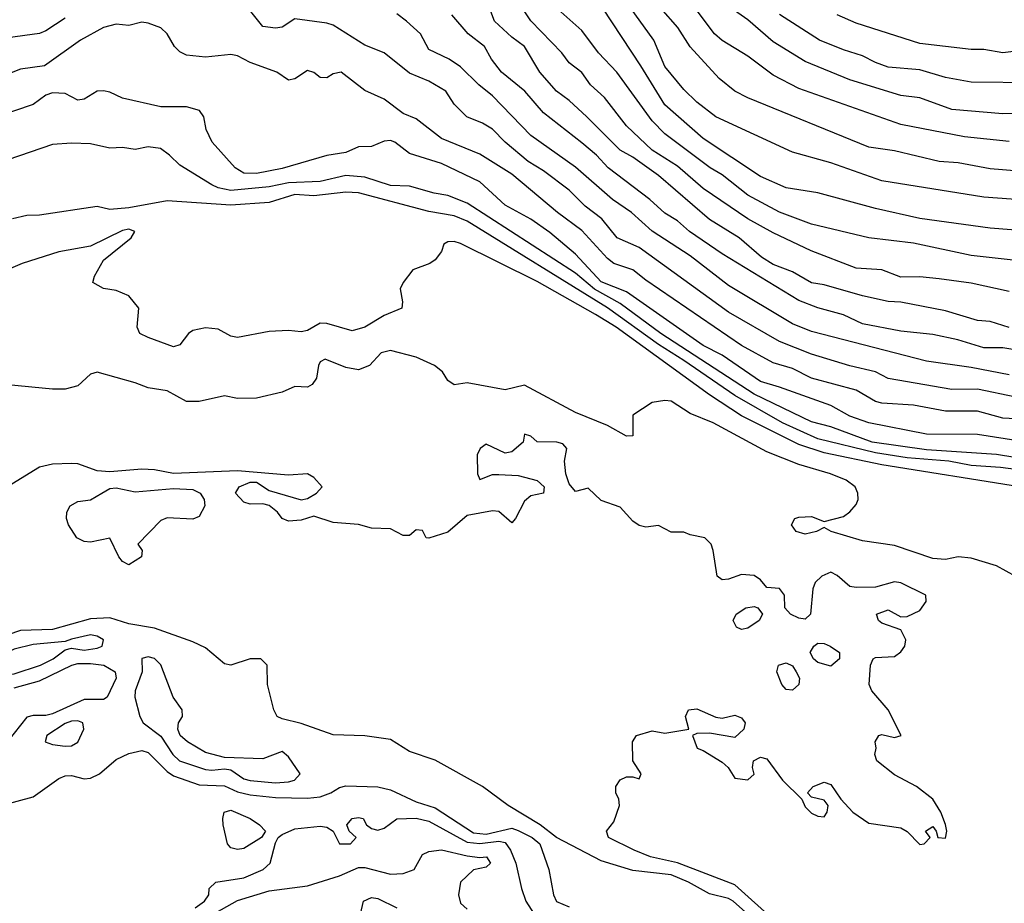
# Model space of a CAD drawing. Header units: metres. Extents: x -51132 to -49532, y -231222 to -229437.
# Tile 273 of 334: x -50415 to -50338, y -229633 to -229564. Entities that reach past the tile are written whole.
import ezdxf

# ---------------------------------------------------------------- set-up
doc = ezdxf.new("R2010")
doc.units = ezdxf.units.M
doc.layers.add('CONTOUR_INDEX', color=1, linetype='Continuous')
doc.layers.add('CONTOUR_INTER', color=3, linetype='Continuous')

msp = doc.modelspace()

# ---------------------------------------------------------------- linework, layer by layer
at = {"layer": 'CONTOUR_INDEX'}
for points, elevation in [([(-50337.58, -229584.954), (-50340.58, -229584.302), (-50343.08, -229583.965), (-50344.58, -229583.812), (-50346.08, -229583.844), (-50347.58, -229583.265), (-50349.58, -229583.137), (-50353.098, -229581.759), (-50356.08, -229580.371), (-50358.08, -229579.255), (-50361.58, -229576.873), (-50363.58, -229575.129), (-50365.58, -229573.891), (-50367.58, -229571.977), (-50369.309, -229569.759), (-50370.397, -229568.759), (-50371.08, -229567.791), (-50372.08, -229567.024), (-50372.661, -229566.259), (-50375.08, -229563.733), (-50376.58, -229561.488)], 25), ([(-50337.58, -229573.196), (-50341.08, -229572.836), (-50346.08, -229571.869), (-50354.08, -229569.041), (-50356.08, -229567.997), (-50358.08, -229566.508), (-50360.08, -229565.285), (-50360.687, -229564.759), (-50362.211, -229562.759)], 30), ([(-50336.08, -229594.985), (-50338.08, -229594.89), (-50340.08, -229594.335), (-50342.58, -229594.345), (-50345.08, -229593.87), (-50347.58, -229593.706), (-50348.08, -229593.58), (-50349.58, -229592.688), (-50353.08, -229591.762), (-50354.58, -229590.995), (-50356.08, -229590.554), (-50358.58, -229589.194), (-50366.08, -229584.057), (-50367.08, -229583.26), (-50368.58, -229582.766), (-50369.08, -229582.38), (-50371.08, -229580.184), (-50372.985, -229578.759), (-50376.58, -229575.753), (-50379.08, -229574.194), (-50382.08, -229572.974), (-50384.08, -229571.432), (-50385.08, -229570.994), (-50386.58, -229569.877), (-50388.08, -229569.196), (-50389.934, -229567.759), (-50390.58, -229567.894), (-50391.08, -229568.221), (-50391.58, -229568.189), (-50392.08, -229567.801), (-50392.58, -229567.639), (-50393.58, -229568.294), (-50394.08, -229568.393), (-50394.996, -229567.759), (-50397.08, -229567.017), (-50398.08, -229566.476), (-50398.58, -229566.391), (-50400.58, -229566.599), (-50402.08, -229566.425), (-50402.58, -229566.166), (-50403.009, -229565.759), (-50403.58, -229564.752), (-50404.08, -229564.304), (-50405.08, -229563.915), (-50405.58, -229563.851), (-50406.58, -229564.104), (-50407.58, -229564.011), (-50408.58, -229564.268), (-50410.369, -229565.259), (-50413.205, -229567.259), (-50415.08, -229567.521), (-50416.08, -229567.919)], 20), ([(-50337.08, -229607.303), (-50338.58, -229606.458), (-50340.58, -229605.85), (-50341.58, -229605.757), (-50342.58, -229605.958), (-50343.58, -229605.886), (-50346.58, -229604.862), (-50349.08, -229604.507), (-50351.549, -229603.759), (-50352.08, -229603.463), (-50352.683, -229603.759), (-50353.58, -229603.98), (-50354.285, -229603.759), (-50354.653, -229603.259), (-50354.377, -229602.759), (-50354.08, -229602.637), (-50353.08, -229602.6), (-50352.08, -229602.981), (-50350.58, -229602.588), (-50350.08, -229602.228), (-50349.58, -229601.652), (-50349.417, -229601.259), (-50349.445, -229600.759), (-50349.666, -229600.259), (-50350.37, -229599.759), (-50351.598, -229599.259), (-50354.08, -229598.509), (-50356.58, -229597.524), (-50360.803, -229595.259), (-50362.58, -229594.51), (-50364.08, -229593.563), (-50364.58, -229593.493), (-50365.58, -229593.667), (-50367.08, -229594.662), (-50367.076, -229596.259), (-50367.58, -229596.295), (-50369.08, -229595.455), (-50371.58, -229594.444), (-50375.58, -229592.296), (-50377.08, -229592.664), (-50380.08, -229592.127), (-50381.08, -229592.287), (-50381.58, -229591.945), (-50382.013, -229591.259), (-50382.628, -229590.759), (-50384.08, -229590.113), (-50386.08, -229589.575), (-50386.805, -229589.759), (-50387.724, -229590.759), (-50388.58, -229591.096), (-50389.58, -229590.905), (-50391.212, -229590.259), (-50391.58, -229590.482), (-50391.729, -229590.759), (-50391.881, -229591.759), (-50392.231, -229592.259), (-50392.58, -229592.452), (-50393.58, -229592.393), (-50394.58, -229592.855), (-50396.58, -229593.33), (-50398.08, -229593.351), (-50399.08, -229593.146), (-50401.08, -229593.584), (-50402.08, -229593.577), (-50403.58, -229592.751), (-50405.08, -229592.52), (-50406.08, -229592.108), (-50409.08, -229591.294), (-50409.58, -229591.435), (-50410.58, -229592.345), (-50411.58, -229592.608), (-50412.58, -229592.614), (-50416.08, -229592.272)], 15), ([(-50400.58, -229634.095), (-50398.08, -229632.703), (-50395.58, -229631.932), (-50392.58, -229631.544), (-50390.086, -229630.759), (-50388.58, -229630.112), (-50388.08, -229630.117), (-50386.08, -229630.631), (-50385.08, -229630.568), (-50384.237, -229630.259), (-50383.58, -229629.086), (-50383.08, -229628.844), (-50382.08, -229628.725), (-50380.08, -229629.192), (-50379.08, -229629.319), (-50378.549, -229629.259), (-50378.234, -229629.759), (-50378.58, -229630.078), (-50379.58, -229630.298), (-50380.597, -229631.259), (-50380.751, -229632.259), (-50380.58, -229632.908), (-50380.08, -229633.374)], 15)]:
    msp.add_lwpolyline(points, dxfattribs=dict(at, elevation=elevation))
at = {"layer": 'CONTOUR_INTER'}
for points, elevation in [([(-50336.58, -229582.569), (-50340.58, -229582.146), (-50345.08, -229581.178), (-50348.58, -229580.745), (-50353.08, -229579.687), (-50355.58, -229578.748), (-50358.08, -229577.414), (-50360.08, -229575.82), (-50361.029, -229575.259), (-50364.58, -229572.612), (-50365.58, -229571.58), (-50368.352, -229567.759), (-50369.767, -229566.259), (-50371.08, -229564.487), (-50374.131, -229561.759)], 26), ([(-50337.08, -229593.24), (-50340.08, -229592.615), (-50342.08, -229592.633), (-50347.08, -229591.789), (-50348.08, -229591.259), (-50350.08, -229590.795), (-50353.08, -229589.874), (-50355.58, -229588.874), (-50359.58, -229586.59), (-50366.58, -229581.517), (-50368.325, -229580.759), (-50369.512, -229579.259), (-50370.831, -229578.259), (-50372.08, -229577.022), (-50374.08, -229575.488), (-50375.277, -229574.759), (-50377.086, -229573.259), (-50378.08, -229572.245), (-50378.857, -229571.759), (-50380.093, -229571.259), (-50381.08, -229570.279), (-50381.748, -229569.259), (-50383.08, -229568.467), (-50384.58, -229567.842), (-50386.58, -229566.242), (-50388.08, -229565.64), (-50390.58, -229564.089), (-50391.08, -229563.917), (-50393.58, -229563.594), (-50394.58, -229564.229), (-50395.08, -229564.322), (-50396.08, -229564.182), (-50397.241, -229562.759)], 21), ([(-50337.58, -229587.771), (-50339.08, -229587.318), (-50340.08, -229587.242), (-50342.58, -229586.474), (-50346.08, -229585.793), (-50347.08, -229585.749), (-50349.08, -229585.305), (-50352.08, -229584.429), (-50353.08, -229584.272), (-50354.58, -229583.415), (-50356.08, -229582.832), (-50356.992, -229582.259), (-50358.741, -229580.759), (-50361.08, -229579.307), (-50365.08, -229575.866), (-50367.08, -229574.417), (-50368.08, -229573.888), (-50370.696, -229571.259), (-50372.08, -229569.976), (-50373.08, -229569.245), (-50374.363, -229567.759), (-50375.565, -229565.759), (-50376.58, -229565.015), (-50377.934, -229563.759), (-50378.514, -229562.259)], 24), ([(-50333.08, -229580.463), (-50339.08, -229579.987), (-50344.58, -229579.244), (-50348.08, -229578.44), (-50352.58, -229577.216), (-50355.08, -229576.83), (-50357.08, -229575.953), (-50361.58, -229572.953), (-50364.58, -229570.337), (-50366.448, -229567.259), (-50369.448, -229562.759)], 27), ([(-50334.58, -229577.925), (-50339.58, -229577.553), (-50347.58, -229576.281), (-50351.58, -229574.861), (-50354.58, -229574.042), (-50360.58, -229571.271), (-50362.08, -229570.105), (-50363.08, -229569.114), (-50364.58, -229567.322), (-50365.434, -229565.259), (-50367.607, -229562.259)], 28), ([(-50334.58, -229575.708), (-50339.08, -229575.354), (-50341.58, -229574.864), (-50343.08, -229574.758), (-50346.58, -229573.928), (-50348.58, -229573.642), (-50358.08, -229569.784), (-50359.08, -229569.261), (-50360.329, -229568.259), (-50362.58, -229565.787), (-50363.558, -229564.259), (-50364.883, -229562.759)], 29), ([(-50334.08, -229570.911), (-50338.08, -229571.043), (-50342.08, -229570.695), (-50344.58, -229569.78), (-50346.08, -229569.599), (-50350.08, -229568.371), (-50353.58, -229566.918), (-50356.08, -229565.393), (-50358.08, -229563.669), (-50360.08, -229562.241)], 31), ([(-50411.58, -229563.543), (-50413.08, -229564.526), (-50413.58, -229564.728), (-50416.08, -229565.064)], 21), ([(-50337.58, -229591.501), (-50340.58, -229590.912), (-50344.08, -229590.413), (-50353.08, -229588.098), (-50354.58, -229587.494), (-50359.58, -229584.477), (-50362.58, -229582.174), (-50365.58, -229580.224), (-50367.188, -229578.759), (-50368.667, -229577.759), (-50371.58, -229575.204), (-50375.08, -229572.728), (-50378.08, -229569.61), (-50379.15, -229568.759), (-50380.58, -229567.357), (-50381.472, -229566.759), (-50383.08, -229565.998), (-50383.717, -229564.759), (-50384.82, -229563.759), (-50385.58, -229563.205)], 22), ([(-50335.58, -229589.789), (-50338.08, -229589.385), (-50339.58, -229589.377), (-50341.606, -229588.759), (-50343.58, -229588.335), (-50346.08, -229588.056), (-50349.08, -229587.49), (-50350.58, -229586.799), (-50352.58, -229586.235), (-50354.08, -229585.653), (-50360.08, -229582.015), (-50362.634, -229580.259), (-50363.58, -229579.417), (-50364.58, -229578.812), (-50365.763, -229577.759), (-50369.026, -229575.259), (-50369.931, -229574.259), (-50371.08, -229573.303), (-50374.08, -229570.963), (-50375.544, -229569.259), (-50377.39, -229567.759), (-50378.155, -229566.759), (-50378.706, -229565.759), (-50380.002, -229564.759), (-50381.271, -229563.259)], 23), ([(-50335.58, -229568.607), (-50340.58, -229568.561), (-50342.58, -229568.18), (-50344.58, -229567.591), (-50347.08, -229567.381), (-50348.08, -229567.02), (-50349.08, -229566.478), (-50350.58, -229566.026), (-50352.469, -229565.259), (-50355.58, -229563.256)], 32), ([(-50335.58, -229565.944), (-50338.08, -229566.249), (-50339.58, -229565.999), (-50340.58, -229565.995), (-50344.58, -229565.531), (-50349.58, -229563.914), (-50351.08, -229563.271)], 33), ([(-50336.58, -229596.724), (-50340.08, -229596.179), (-50344.08, -229596.151), (-50348.58, -229595.247), (-50350.08, -229594.742), (-50351.58, -229593.899), (-50355.58, -229592.448), (-50357.08, -229592.022), (-50360.08, -229589.938), (-50361.58, -229589.183), (-50367.58, -229584.996), (-50369.58, -229584.203), (-50371.58, -229582.037), (-50373.58, -229580.338), (-50375.08, -229579.28), (-50377.08, -229578.189), (-50379.08, -229576.374), (-50382.08, -229574.927), (-50384.58, -229574.14), (-50385.736, -229573.259), (-50386.08, -229573.128), (-50386.58, -229573.178), (-50387.58, -229573.601), (-50388.58, -229573.625), (-50389.58, -229574.062), (-50391.08, -229574.309), (-50394.58, -229575.311), (-50396.58, -229575.721), (-50397.58, -229575.684), (-50398.258, -229575.259), (-50400.064, -229573.259), (-50400.538, -229572.259), (-50400.713, -229571.259), (-50401.057, -229570.759), (-50402.08, -229570.489), (-50404.08, -229570.479), (-50407.08, -229569.805), (-50408.08, -229569.325), (-50408.58, -229569.238), (-50409.08, -229569.266), (-50410.08, -229569.878), (-50410.58, -229569.957), (-50411.58, -229569.447), (-50412.58, -229569.392), (-50413.08, -229569.564), (-50414.08, -229570.303), (-50418.423, -229571.759)], 19), ([(-50334.58, -229598.387), (-50338.58, -229597.738), (-50344.08, -229597.356), (-50348.339, -229596.759), (-50351.58, -229595.568), (-50353.08, -229595.186), (-50357.58, -229592.993), (-50364.903, -229588.259), (-50368.08, -229585.899), (-50370.08, -229584.766), (-50371.58, -229583.525), (-50380.08, -229578.038), (-50381.58, -229577.427), (-50382.656, -229577.259), (-50384.58, -229576.701), (-50386.08, -229576.662), (-50388.08, -229575.994), (-50389.58, -229575.878), (-50391.58, -229576.325), (-50394.08, -229576.446), (-50395.58, -229576.762), (-50398.58, -229577.034), (-50399.58, -229576.827), (-50400.08, -229576.59), (-50402.58, -229575.056), (-50403.396, -229574.259), (-50404.115, -229573.759), (-50405.08, -229573.621), (-50406.08, -229573.826), (-50407.08, -229573.665), (-50408.08, -229573.713), (-50409.58, -229573.393), (-50411.08, -229573.324), (-50412.58, -229573.424), (-50416.08, -229574.643)], 18), ([(-50333.08, -229599.423), (-50338.272, -229598.759), (-50340.58, -229598.586), (-50342.324, -229598.259), (-50345.58, -229597.988), (-50348.08, -229597.606), (-50352.58, -229596.51), (-50355.35, -229595.259), (-50359.08, -229593.123), (-50363.08, -229590.354), (-50365.08, -229589.114), (-50369.08, -229586.237), (-50380.08, -229579.455), (-50381.08, -229579.03), (-50383.08, -229578.681), (-50388.58, -229577.23), (-50389.58, -229577.166), (-50392.08, -229577.454), (-50393.58, -229577.356), (-50395.58, -229577.982), (-50398.58, -229578.179), (-50403.58, -229577.843), (-50406.58, -229578.396), (-50408.08, -229578.539), (-50409.08, -229578.286), (-50413.58, -229578.966), (-50414.58, -229579.014), (-50415.704, -229579.259)], 17), ([(-50336.794, -229600.259), (-50347.58, -229598.556), (-50352.08, -229597.607), (-50354.08, -229596.961), (-50358.58, -229594.704), (-50361.08, -229593.066), (-50368.381, -229587.759), (-50370.007, -229586.759), (-50374.58, -229584.174), (-50380.58, -229581.2), (-50381.08, -229581.045), (-50381.58, -229581.053), (-50381.901, -229581.259), (-50382.08, -229581.818), (-50382.58, -229582.48), (-50383.007, -229582.759), (-50384.326, -229583.259), (-50385.096, -229584.259), (-50385.334, -229584.759), (-50385.13, -229585.759), (-50385.198, -229586.259), (-50386.58, -229586.839), (-50388.102, -229587.759), (-50389.08, -229588.039), (-50391.08, -229587.478), (-50391.58, -229587.446), (-50392.58, -229588.022), (-50393.08, -229588.131), (-50394.08, -229588.011), (-50395.58, -229588.091), (-50398.08, -229588.565), (-50398.58, -229588.461), (-50399.58, -229587.923), (-50400.58, -229587.796), (-50401.58, -229588.01), (-50401.919, -229588.259), (-50402.58, -229589.136), (-50403.08, -229589.3), (-50405.08, -229588.575), (-50405.724, -229588.259), (-50405.922, -229587.759), (-50405.813, -229586.259), (-50406.58, -229585.287), (-50407.58, -229584.89), (-50408.58, -229584.728), (-50409.412, -229584.259), (-50409.276, -229583.759), (-50408.58, -229582.498), (-50406.417, -229580.759), (-50406.116, -229580.259), (-50406.58, -229580.08), (-50407.08, -229580.17), (-50409.58, -229581.405), (-50412.08, -229581.836), (-50414.937, -229582.759), (-50422.08, -229585.83)], 16), ([(-50355.977, -229634.259), (-50359.08, -229631.46), (-50363.58, -229629.735), (-50365.694, -229629.259), (-50366.977, -229628.759), (-50368.994, -229627.759), (-50369.15, -229627.259), (-50368.58, -229626.533), (-50368.142, -229625.259), (-50368.191, -229624.759), (-50368.421, -229624.259), (-50368.426, -229623.759), (-50368.08, -229623.242), (-50367.58, -229623.007), (-50367.08, -229622.993), (-50366.58, -229623.149), (-50366.422, -229622.759), (-50367.083, -229621.759), (-50367.12, -229620.259), (-50366.807, -229619.759), (-50365.58, -229619.404), (-50364.58, -229619.575), (-50362.709, -229619.259), (-50362.952, -229618.259), (-50362.715, -229617.759), (-50362.08, -229617.674), (-50360.58, -229618.32), (-50360.08, -229618.39), (-50359.08, -229618.176), (-50358.58, -229618.371), (-50358.271, -229618.759), (-50358.374, -229619.259), (-50359.08, -229619.923), (-50361.08, -229619.58), (-50362.08, -229619.61), (-50362.422, -229619.759), (-50362.047, -229620.759), (-50361.58, -229620.924), (-50360.08, -229621.86), (-50359.619, -229622.259), (-50359.08, -229623.102), (-50358.08, -229623.226), (-50357.58, -229622.802), (-50357.716, -229622.259), (-50357.639, -229621.759), (-50357.08, -229621.457), (-50356.58, -229621.592), (-50355.344, -229623.259), (-50353.829, -229624.759), (-50353.58, -229625.35), (-50353.08, -229625.841), (-50352.58, -229626.085), (-50352.08, -229626.144), (-50351.852, -229625.759), (-50351.769, -229625.259), (-50352.08, -229624.823), (-50353.08, -229624.586), (-50353.399, -229624.259), (-50352.957, -229623.759), (-50352.08, -229623.419), (-50351.58, -229623.596), (-50350.776, -229624.759), (-50349.834, -229625.759), (-50348.58, -229626.622), (-50346.08, -229626.993), (-50345.58, -229627.279), (-50344.58, -229628.314), (-50344.266, -229628.259), (-50343.782, -229627.759), (-50344.155, -229627.259), (-50343.58, -229626.881), (-50343.312, -229627.259), (-50343.184, -229627.759), (-50342.58, -229627.809), (-50342.469, -229627.259), (-50342.58, -229626.733), (-50342.947, -229625.759), (-50343.563, -229624.759), (-50344.866, -229623.759), (-50346.58, -229622.833), (-50347.97, -229621.759), (-50348.128, -229621.259), (-50348.01, -229620.759), (-50348.103, -229620.259), (-50347.806, -229619.759), (-50347.58, -229619.694), (-50346.58, -229619.909), (-50346.061, -229619.759), (-50347.075, -229617.759), (-50348.352, -229616.259), (-50348.569, -229615.759), (-50348.453, -229614.259), (-50348.254, -229613.759), (-50348.08, -229613.634), (-50346.58, -229613.565), (-50346.08, -229613.192), (-50345.764, -229612.759), (-50345.694, -229612.259), (-50346.08, -229611.484), (-50347.58, -229610.949), (-50347.844, -229610.759), (-50347.992, -229610.259), (-50347.08, -229609.903), (-50346.08, -229610.463), (-50345.58, -229610.432), (-50344.58, -229609.965), (-50344.104, -229609.259), (-50344.122, -229608.759), (-50346.08, -229607.802), (-50346.58, -229607.723), (-50348.08, -229608.125), (-50349.58, -229608.171), (-50350.08, -229608.069), (-50351.08, -229607.216), (-50351.58, -229606.959), (-50352.265, -229607.259), (-50352.789, -229607.759), (-50352.99, -229608.259), (-50353.172, -229610.259), (-50353.58, -229610.631), (-50354.08, -229610.571), (-50354.72, -229610.259), (-50355.17, -229609.759), (-50355.194, -229608.759), (-50355.58, -229608.236), (-50356.58, -229608.172), (-50357.08, -229607.564), (-50357.58, -229607.225), (-50358.58, -229607.145), (-50359.58, -229607.507), (-50360.08, -229607.561), (-50360.469, -229607.259), (-50360.785, -229605.259), (-50360.959, -229604.759), (-50361.446, -229604.259), (-50362.58, -229604.04), (-50363.08, -229603.822), (-50364.08, -229603.832), (-50365.08, -229603.29), (-50366.08, -229603.425), (-50366.58, -229603.29), (-50367.08, -229602.966), (-50368.08, -229601.867), (-50369.58, -229601.346), (-50370.58, -229600.361), (-50371.58, -229600.623), (-50372.08, -229600.038), (-50372.348, -229599.259), (-50372.433, -229598.259), (-50372.257, -229597.259), (-50372.58, -229596.909), (-50373.052, -229596.759), (-50374.58, -229596.741), (-50375.08, -229596.301), (-50375.58, -229596.144), (-50375.682, -229596.759), (-50376.58, -229597.522), (-50377.08, -229597.631), (-50378.58, -229596.915), (-50379.047, -229597.259), (-50379.287, -229597.759), (-50379.254, -229599.259), (-50379.08, -229599.701), (-50378.08, -229599.296), (-50377.58, -229599.293), (-50376.08, -229599.383), (-50374.58, -229599.785), (-50374.04, -229600.259), (-50374.076, -229600.759), (-50375.08, -229600.982), (-50375.58, -229601.396), (-50376.27, -229602.759), (-50376.58, -229603.092), (-50377.58, -229602.199), (-50378.08, -229602.152), (-50380.08, -229602.513), (-50381.58, -229603.832), (-50383.08, -229604.303), (-50383.283, -229604.259), (-50383.58, -229603.682), (-50384.08, -229603.629), (-50384.58, -229604.087), (-50385.08, -229604.076), (-50386.08, -229603.568), (-50387.58, -229603.515), (-50388.58, -229603.218), (-50390.58, -229603.072), (-50392.08, -229602.561), (-50393.08, -229602.878), (-50394.08, -229602.969), (-50394.58, -229602.764), (-50394.944, -229602.259), (-50395.58, -229601.732), (-50396.08, -229601.594), (-50397.08, -229601.634), (-50397.58, -229601.47), (-50398.239, -229600.759), (-50397.941, -229600.259), (-50397.08, -229599.902), (-50396.58, -229599.893), (-50395.58, -229600.554), (-50393.08, -229601.293), (-50392.58, -229601.178), (-50391.876, -229600.759), (-50391.429, -229600.259), (-50392.08, -229599.531), (-50392.58, -229599.241), (-50394.08, -229599.359), (-50398.08, -229599.022), (-50403.08, -229599.232), (-50404.58, -229598.938), (-50405.58, -229598.892), (-50408.08, -229599.105), (-50409.08, -229599.002), (-50410.58, -229598.479), (-50411.08, -229598.453), (-50412.58, -229598.481), (-50413.58, -229598.731), (-50416.092, -229600.259)], 14), ([(-50408.699, -229600.759), (-50408.08, -229600.396), (-50407.58, -229600.339), (-50406.08, -229600.67), (-50403.08, -229600.408), (-50401.58, -229600.477), (-50400.987, -229600.759), (-50400.688, -229601.259), (-50400.63, -229601.759), (-50401.08, -229602.583), (-50401.58, -229602.805), (-50403.58, -229602.691), (-50404.08, -229602.911), (-50405.887, -229604.759), (-50405.539, -229605.259), (-50405.586, -229605.759), (-50406.58, -229606.373), (-50407.08, -229606.13), (-50407.362, -229605.759), (-50408.08, -229604.293), (-50409.58, -229604.607), (-50410.08, -229604.56), (-50410.671, -229604.259), (-50411.325, -229603.259), (-50411.482, -229602.759), (-50411.454, -229602.259), (-50411.175, -229601.759), (-50410.58, -229601.413), (-50409.58, -229601.286), (-50408.699, -229600.759)], 14), ([(-50358.219, -229609.759), (-50357.58, -229609.658), (-50357.285, -229609.759), (-50356.934, -229610.259), (-50357.178, -229610.759), (-50358.08, -229611.337), (-50358.58, -229611.445), (-50358.953, -229611.259), (-50359.222, -229610.759), (-50358.975, -229610.259), (-50358.219, -229609.759)], 14), ([(-50356.58, -229635.092), (-50359.219, -229632.759), (-50359.58, -229632.541), (-50361.08, -229632.169), (-50362.726, -229631.259), (-50364.08, -229630.689), (-50367.08, -229630.346), (-50369.58, -229629.585), (-50373.08, -229627.759), (-50374.352, -229626.759), (-50376.858, -229625.259), (-50378.869, -229623.759), (-50382.58, -229621.683), (-50384.58, -229621.016), (-50386.08, -229620.076), (-50388.08, -229619.792), (-50390.58, -229619.709), (-50393.08, -229618.821), (-50394.58, -229618.453), (-50394.953, -229618.259), (-50395.211, -229617.759), (-50395.722, -229615.759), (-50395.739, -229614.259), (-50396.229, -229613.759), (-50397.08, -229613.762), (-50398.58, -229614.256), (-50399.08, -229614.134), (-50400.58, -229612.878), (-50401.58, -229612.422), (-50404.58, -229611.349), (-50406.58, -229611.003), (-50408.08, -229610.535), (-50409.58, -229610.618), (-50412.58, -229611.457), (-50415.08, -229611.541), (-50416.08, -229611.859)], 13), ([(-50411.08, -229612.212), (-50411.58, -229612.403), (-50414.08, -229612.629), (-50415.58, -229612.996), (-50416.08, -229613.22), (-50416.58, -229613.714), (-50416.68, -229614.259), (-50416.58, -229614.522), (-50416.08, -229614.959), (-50415.58, -229614.934), (-50413.518, -229614.259), (-50412.518, -229613.759), (-50411.58, -229613.055), (-50411.08, -229612.91), (-50410.08, -229613.072), (-50409.08, -229612.916), (-50408.677, -229612.759), (-50408.574, -229612.259), (-50409.08, -229611.974), (-50409.58, -229611.875), (-50411.08, -229612.212)], 12), ([(-50352.899, -229612.759), (-50352.58, -229612.525), (-50352.08, -229612.543), (-50351.624, -229612.759), (-50350.898, -229613.259), (-50350.901, -229613.759), (-50351.58, -229614.323), (-50352.58, -229614.031), (-50352.935, -229613.759), (-50353.193, -229613.259), (-50352.899, -229612.759)], 14), ([(-50405.58, -229613.732), (-50405.537, -229614.759), (-50406.092, -229616.259), (-50406.119, -229616.759), (-50405.736, -229618.259), (-50405.468, -229618.759), (-50404.08, -229619.817), (-50403.145, -229621.259), (-50402.604, -229621.759), (-50400.58, -229622.416), (-50400.08, -229622.478), (-50399.08, -229622.362), (-50398.58, -229622.454), (-50397.58, -229623.153), (-50397.08, -229623.299), (-50395.08, -229623.467), (-50394.08, -229623.395), (-50393.609, -229623.259), (-50393.16, -229622.759), (-50394.08, -229621.44), (-50394.58, -229621.02), (-50396.08, -229621.598), (-50399.08, -229621.479), (-50400.58, -229621.087), (-50401.998, -229620.259), (-50402.563, -229619.759), (-50402.759, -229619.259), (-50402.704, -229618.759), (-50402.378, -229618.259), (-50402.41, -229617.759), (-50403.113, -229616.759), (-50404.08, -229614.216), (-50404.58, -229613.719), (-50405.08, -229613.599), (-50405.58, -229613.732)], 12), ([(-50415.58, -229616.012), (-50413.58, -229615.463), (-50411.057, -229614.259), (-50410.58, -229614.116), (-50409.58, -229614.113), (-50408.551, -229614.259), (-50407.654, -229614.759), (-50407.584, -229615.259), (-50408.272, -229616.759), (-50408.58, -229616.947), (-50410.08, -229616.943), (-50412.58, -229618.055), (-50413.08, -229618.203), (-50414.08, -229618.189), (-50414.58, -229618.32), (-50416.08, -229620.213)], 13), ([(-50355.663, -229614.259), (-50355.08, -229614.067), (-50354.58, -229614.307), (-50354.277, -229614.759), (-50354.011, -229615.259), (-50354.063, -229615.759), (-50354.58, -229616.204), (-50355.08, -229616.16), (-50355.411, -229615.759), (-50355.795, -229614.759), (-50355.663, -229614.259)], 14), ([(-50411.08, -229618.644), (-50411.58, -229618.813), (-50413.013, -229619.759), (-50413.142, -229620.259), (-50412.58, -229620.467), (-50411.58, -229620.608), (-50411.08, -229620.56), (-50410.58, -229620.272), (-50410.121, -229619.259), (-50410.19, -229618.759), (-50410.58, -229618.602), (-50411.08, -229618.644)], 12), ([(-50416.58, -229625.254), (-50414.08, -229624.58), (-50412.08, -229623.131), (-50411.58, -229622.922), (-50411.08, -229622.898), (-50410.08, -229623.151), (-50409.58, -229623.104), (-50408.898, -229622.759), (-50407.58, -229621.646), (-50406.58, -229621.177), (-50405.58, -229620.929), (-50405.08, -229621.082), (-50403.58, -229622.581), (-50403.08, -229622.911), (-50401.08, -229623.624), (-50399.08, -229623.705), (-50398.08, -229624.179), (-50397.08, -229624.418), (-50395.08, -229624.629), (-50392.58, -229624.679), (-50391.58, -229624.568), (-50390.76, -229624.259), (-50390.08, -229623.836), (-50389.58, -229623.712), (-50387.08, -229623.775), (-50386.08, -229624.021), (-50384.08, -229624.965), (-50382.58, -229625.418), (-50379.58, -229627.382), (-50378.58, -229627.496), (-50376.58, -229627.037), (-50376.08, -229627.214), (-50374.964, -229627.759), (-50374.373, -229628.259), (-50373.67, -229630.259), (-50373.302, -229632.259), (-50373.08, -229632.761), (-50372.08, -229633.191)], 13), ([(-50399.106, -229625.759), (-50398.58, -229625.61), (-50397.08, -229626.27), (-50396.336, -229626.759), (-50395.876, -229627.259), (-50396.194, -229627.759), (-50397.58, -229628.612), (-50398.08, -229628.704), (-50398.58, -229628.56), (-50398.841, -229628.259), (-50399.181, -229626.759), (-50399.232, -229626.259), (-50399.106, -229625.759)], 14), ([(-50401.385, -229633.259), (-50400.65, -229632.759), (-50400.33, -229632.259), (-50400.282, -229631.759), (-50399.778, -229631.259), (-50397.58, -229630.921), (-50396.05, -229630.259), (-50395.508, -229629.759), (-50395.08, -229628.167), (-50394.876, -229627.759), (-50394.58, -229627.514), (-50393.58, -229627.086), (-50391.58, -229626.862), (-50391.08, -229626.943), (-50390.561, -229627.259), (-50390.08, -229628.259), (-50389.205, -229628.259), (-50388.772, -229627.759), (-50389.324, -229627.259), (-50389.505, -229626.759), (-50389.092, -229626.259), (-50388.58, -229626.181), (-50388.232, -229626.259), (-50387.972, -229626.759), (-50387.58, -229627.042), (-50387.08, -229627.179), (-50386.58, -229627.036), (-50385.58, -229626.304), (-50384.08, -229626.248), (-50383.08, -229626.475), (-50380.08, -229628.121), (-50379.08, -229628.228), (-50377.58, -229628.052), (-50377.08, -229628.16), (-50376.662, -229628.759), (-50376.251, -229629.759), (-50375.819, -229631.759), (-50375.461, -229632.759), (-50374.83, -229633.759)], 14), ([(-50388.441, -229633.759), (-50388.203, -229632.759), (-50387.58, -229632.45), (-50387.08, -229632.546), (-50385.58, -229633.262)], 16)]:
    msp.add_lwpolyline(points, dxfattribs=dict(at, elevation=elevation))

doc.saveas('drawing.dxf')
